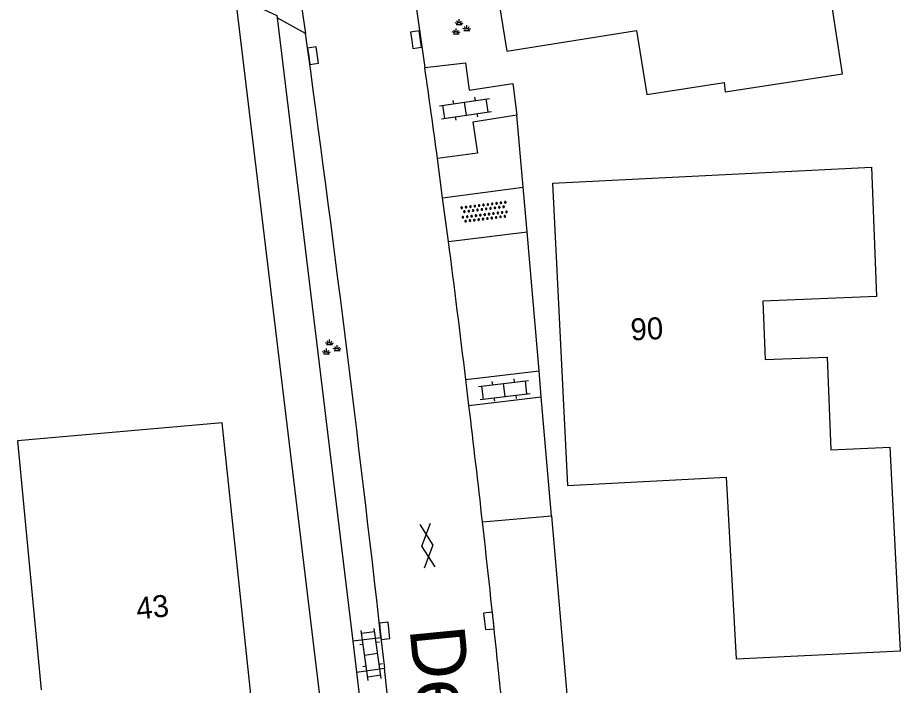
# Model space of a CAD drawing. Extents: x 136000 to 138005, y 398500 to 400500.
# Drawn here: x 137243.1 to 137283.29, y 399887.54 to 399917.95 of the extents above; entities that cross this region are included whole.
import ezdxf

# ---------------------------------------------------------------- set-up
doc = ezdxf.new("R2010")
doc.units = 0
for name, color, linetype in [('gg-afsc-hekwerk', 7, 'Continuous'), ('gg-anno-huisnummerreeks BGT', 7, 'Continuous'), ('gg-anno-openbare ruimte label', 7, 'Continuous'), ('gg-bbg-gedigitaliseerde bebouwing', 7, 'Continuous'), ('gg-bbg-hoofdgebouw', 7, 'Continuous'), ('gg-knt-verharding', 7, 'Continuous'), ('gg-kwrk-duiker nz buis', 7, 'Continuous'), ('gt-grn-groengrens', 7, 'Continuous'), ('gt-grn-vlakafsluiter', 7, 'Continuous'), ('gt-grn-weggrens', 7, 'Continuous'), ('gt-symb-gesloten verharding', 7, 'Continuous'), ('gt-symb-groenvak', 7, 'Continuous'), ('gt-symb-klinker verharding', 7, 'Continuous'), ('gt-symb-kolk', 7, 'Continuous'), ('gt-symb-overige verharding', 7, 'Continuous')]:
    doc.layers.add(name, color=color, linetype=linetype)

# ---------------------------------------------------------------- blocks, each defined once
blk = doc.blocks.new('gt0-KOLK')
at = {"layer": 'gt-symb-kolk'}
blk.add_lwpolyline([(0, 0), (0.375, 0), (0.375, 0.4), (-0.375, 0.4), (-0.375, 0), (0, 0)], dxfattribs=at)
blk = doc.blocks.new('gt0-GESVH1')
at = {"layer": 'gt-symb-gesloten verharding'}
for p, q in [((-0.992, -0.261), (0.008, 0.239)), ((0.008, -0.261), (-0.992, 0.239)), ((0.008, 0.239), (1.008, -0.261)), ((1.008, 0.239), (0.008, -0.261))]:
    blk.add_line(p, q, dxfattribs=at)
blk = doc.blocks.new('gt0-KL1')
at = {"layer": 'gt-symb-klinker verharding'}
for p, q in [((-0.5, 0.3), (-0.5, 0.45)), ((0.5, 0.3), (0.5, 0.45)), ((-1.15, 0.3), (1.15, 0.3)), ((-1, -0.3), (-1, 0.3)), ((0, -0.3), (0, 0.3)), ((1, -0.3), (1, 0.3)), ((-1.15, -0.3), (1.15, -0.3)), ((-0.5, -0.45), (-0.5, -0.3)), ((0.5, -0.45), (0.5, -0.3))]:
    blk.add_line(p, q, dxfattribs=at)
blk = doc.blocks.new('gt0-OVH')
at = {"layer": 'gt-symb-overige verharding'}
for points in [[(-0.972, 0.298), (-0.967, 0.308), (-0.965, 0.319), (-0.966, 0.33), (-0.971, 0.34), (-0.978, 0.348), (-0.988, 0.353), (-0.999, 0.355), (-1.01, 0.354), (-1.02, 0.349), (-1.028, 0.342), (-1.033, 0.332), (-1.035, 0.321), (-1.034, 0.31), (-1.029, 0.3), (-1.022, 0.292), (-1.012, 0.287), (-1.001, 0.285), (-0.99, 0.286), (-0.98, 0.291)], [(-0.872, 0.106), (-0.867, 0.116), (-0.865, 0.126), (-0.866, 0.137), (-0.871, 0.147), (-0.878, 0.156), (-0.888, 0.161), (-0.899, 0.163), (-0.91, 0.162), (-0.92, 0.157), (-0.928, 0.15), (-0.933, 0.14), (-0.935, 0.129), (-0.934, 0.118), (-0.929, 0.108), (-0.922, 0.1), (-0.912, 0.095), (-0.901, 0.092), (-0.89, 0.094), (-0.88, 0.098)], [(-0.772, 0.298), (-0.767, 0.308), (-0.765, 0.319), (-0.766, 0.33), (-0.771, 0.34), (-0.778, 0.348), (-0.788, 0.353), (-0.799, 0.355), (-0.81, 0.354), (-0.82, 0.349), (-0.828, 0.342), (-0.833, 0.332), (-0.835, 0.321), (-0.834, 0.31), (-0.829, 0.3), (-0.822, 0.292), (-0.812, 0.287), (-0.801, 0.285), (-0.79, 0.286), (-0.78, 0.291)], [(-0.672, 0.106), (-0.667, 0.116), (-0.665, 0.126), (-0.666, 0.137), (-0.671, 0.147), (-0.678, 0.156), (-0.688, 0.161), (-0.699, 0.163), (-0.71, 0.162), (-0.72, 0.157), (-0.728, 0.15), (-0.733, 0.14), (-0.735, 0.129), (-0.734, 0.118), (-0.729, 0.108), (-0.722, 0.1), (-0.712, 0.095), (-0.701, 0.092), (-0.69, 0.094), (-0.68, 0.098)], [(-0.572, 0.298), (-0.567, 0.308), (-0.565, 0.319), (-0.566, 0.33), (-0.571, 0.34), (-0.578, 0.348), (-0.588, 0.353), (-0.599, 0.355), (-0.61, 0.354), (-0.62, 0.349), (-0.628, 0.342), (-0.633, 0.332), (-0.635, 0.321), (-0.634, 0.31), (-0.629, 0.3), (-0.622, 0.292), (-0.612, 0.287), (-0.601, 0.285), (-0.59, 0.286), (-0.58, 0.291)], [(-0.472, 0.106), (-0.467, 0.116), (-0.465, 0.126), (-0.466, 0.137), (-0.471, 0.147), (-0.478, 0.156), (-0.488, 0.161), (-0.499, 0.163), (-0.51, 0.162), (-0.52, 0.157), (-0.528, 0.15), (-0.533, 0.14), (-0.535, 0.129), (-0.534, 0.118), (-0.529, 0.108), (-0.522, 0.1), (-0.512, 0.095), (-0.501, 0.092), (-0.49, 0.094), (-0.48, 0.098)], [(-0.372, 0.298), (-0.367, 0.308), (-0.365, 0.319), (-0.366, 0.33), (-0.371, 0.34), (-0.378, 0.348), (-0.388, 0.353), (-0.399, 0.355), (-0.41, 0.354), (-0.42, 0.349), (-0.428, 0.342), (-0.433, 0.332), (-0.435, 0.321), (-0.434, 0.31), (-0.429, 0.3), (-0.422, 0.292), (-0.412, 0.287), (-0.401, 0.285), (-0.39, 0.286), (-0.38, 0.291)], [(-0.272, 0.106), (-0.267, 0.116), (-0.265, 0.126), (-0.266, 0.137), (-0.271, 0.147), (-0.278, 0.156), (-0.288, 0.161), (-0.299, 0.163), (-0.31, 0.162), (-0.32, 0.157), (-0.328, 0.15), (-0.333, 0.14), (-0.335, 0.129), (-0.334, 0.118), (-0.329, 0.108), (-0.322, 0.1), (-0.312, 0.095), (-0.301, 0.092), (-0.29, 0.094), (-0.28, 0.098)], [(-0.172, 0.298), (-0.167, 0.308), (-0.165, 0.319), (-0.166, 0.33), (-0.171, 0.34), (-0.178, 0.348), (-0.188, 0.353), (-0.199, 0.355), (-0.21, 0.354), (-0.22, 0.349), (-0.228, 0.342), (-0.233, 0.332), (-0.235, 0.321), (-0.234, 0.31), (-0.229, 0.3), (-0.222, 0.292), (-0.212, 0.287), (-0.201, 0.285), (-0.19, 0.286), (-0.18, 0.291)], [(-0.072, 0.106), (-0.067, 0.116), (-0.065, 0.126), (-0.066, 0.137), (-0.071, 0.147), (-0.078, 0.156), (-0.088, 0.161), (-0.099, 0.163), (-0.11, 0.162), (-0.12, 0.157), (-0.128, 0.15), (-0.133, 0.14), (-0.135, 0.129), (-0.134, 0.118), (-0.129, 0.108), (-0.122, 0.1), (-0.112, 0.095), (-0.101, 0.092), (-0.09, 0.094), (-0.08, 0.098)], [(0.028, 0.298), (0.033, 0.308), (0.035, 0.319), (0.034, 0.33), (0.029, 0.34), (0.022, 0.348), (0.012, 0.353), (0.001, 0.355), (-0.01, 0.354), (-0.02, 0.349), (-0.028, 0.342), (-0.033, 0.332), (-0.035, 0.321), (-0.034, 0.31), (-0.029, 0.3), (-0.022, 0.292), (-0.012, 0.287), (-0.001, 0.285), (0.01, 0.286), (0.02, 0.291)], [(0.128, 0.106), (0.133, 0.116), (0.135, 0.126), (0.134, 0.137), (0.129, 0.147), (0.122, 0.156), (0.112, 0.161), (0.101, 0.163), (0.09, 0.162), (0.08, 0.157), (0.072, 0.15), (0.067, 0.14), (0.065, 0.129), (0.066, 0.118), (0.071, 0.108), (0.078, 0.1), (0.088, 0.095), (0.099, 0.092), (0.11, 0.094), (0.12, 0.098)], [(0.228, 0.298), (0.233, 0.308), (0.235, 0.319), (0.234, 0.33), (0.229, 0.34), (0.222, 0.348), (0.212, 0.353), (0.201, 0.355), (0.19, 0.354), (0.18, 0.349), (0.172, 0.342), (0.167, 0.332), (0.165, 0.321), (0.166, 0.31), (0.171, 0.3), (0.178, 0.292), (0.188, 0.287), (0.199, 0.285), (0.21, 0.286), (0.22, 0.291)], [(0.328, 0.106), (0.333, 0.116), (0.335, 0.126), (0.334, 0.137), (0.329, 0.147), (0.322, 0.156), (0.312, 0.161), (0.301, 0.163), (0.29, 0.162), (0.28, 0.157), (0.272, 0.15), (0.267, 0.14), (0.265, 0.129), (0.266, 0.118), (0.271, 0.108), (0.278, 0.1), (0.288, 0.095), (0.299, 0.092), (0.31, 0.094), (0.32, 0.098)], [(0.428, 0.298), (0.433, 0.308), (0.435, 0.319), (0.434, 0.33), (0.429, 0.34), (0.422, 0.348), (0.412, 0.353), (0.401, 0.355), (0.39, 0.354), (0.38, 0.349), (0.372, 0.342), (0.367, 0.332), (0.365, 0.321), (0.366, 0.31), (0.371, 0.3), (0.378, 0.292), (0.388, 0.287), (0.399, 0.285), (0.41, 0.286), (0.42, 0.291)], [(0.528, 0.106), (0.533, 0.116), (0.535, 0.126), (0.534, 0.137), (0.529, 0.147), (0.522, 0.156), (0.512, 0.161), (0.501, 0.163), (0.49, 0.162), (0.48, 0.157), (0.472, 0.15), (0.467, 0.14), (0.465, 0.129), (0.466, 0.118), (0.471, 0.108), (0.478, 0.1), (0.488, 0.095), (0.499, 0.092), (0.51, 0.094), (0.52, 0.098)], [(0.628, 0.298), (0.633, 0.308), (0.635, 0.319), (0.634, 0.33), (0.629, 0.34), (0.622, 0.348), (0.612, 0.353), (0.601, 0.355), (0.59, 0.354), (0.58, 0.349), (0.572, 0.342), (0.567, 0.332), (0.565, 0.321), (0.566, 0.31), (0.571, 0.3), (0.578, 0.292), (0.588, 0.287), (0.599, 0.285), (0.61, 0.286), (0.62, 0.291)], [(0.728, 0.106), (0.733, 0.116), (0.735, 0.126), (0.734, 0.137), (0.729, 0.147), (0.722, 0.156), (0.712, 0.161), (0.701, 0.163), (0.69, 0.162), (0.68, 0.157), (0.672, 0.15), (0.667, 0.14), (0.665, 0.129), (0.666, 0.118), (0.671, 0.108), (0.678, 0.1), (0.688, 0.095), (0.699, 0.092), (0.71, 0.094), (0.72, 0.098)], [(0.828, 0.298), (0.833, 0.308), (0.835, 0.319), (0.834, 0.33), (0.829, 0.34), (0.822, 0.348), (0.812, 0.353), (0.801, 0.355), (0.79, 0.354), (0.78, 0.349), (0.772, 0.342), (0.767, 0.332), (0.765, 0.321), (0.766, 0.31), (0.771, 0.3), (0.778, 0.292), (0.788, 0.287), (0.799, 0.285), (0.81, 0.286), (0.82, 0.291)], [(0.928, 0.106), (0.933, 0.116), (0.935, 0.126), (0.934, 0.137), (0.929, 0.147), (0.922, 0.156), (0.912, 0.161), (0.901, 0.163), (0.89, 0.162), (0.88, 0.157), (0.872, 0.15), (0.867, 0.14), (0.865, 0.129), (0.866, 0.118), (0.871, 0.108), (0.878, 0.1), (0.888, 0.095), (0.899, 0.092), (0.91, 0.094), (0.92, 0.098)], [(1.028, 0.298), (1.033, 0.308), (1.035, 0.319), (1.034, 0.33), (1.029, 0.34), (1.022, 0.348), (1.012, 0.353), (1.001, 0.355), (0.99, 0.354), (0.98, 0.349), (0.972, 0.342), (0.967, 0.332), (0.965, 0.321), (0.966, 0.31), (0.971, 0.3), (0.978, 0.292), (0.988, 0.287), (0.999, 0.285), (1.01, 0.286), (1.02, 0.291)], [(-0.972, -0.142), (-0.967, -0.132), (-0.965, -0.121), (-0.966, -0.11), (-0.971, -0.1), (-0.978, -0.092), (-0.988, -0.087), (-0.999, -0.085), (-1.01, -0.086), (-1.02, -0.091), (-1.028, -0.098), (-1.033, -0.108), (-1.035, -0.119), (-1.034, -0.13), (-1.029, -0.14), (-1.022, -0.148), (-1.012, -0.153), (-1.001, -0.155), (-0.99, -0.154), (-0.98, -0.149)], [(-0.872, -0.334), (-0.867, -0.324), (-0.865, -0.314), (-0.866, -0.303), (-0.871, -0.293), (-0.878, -0.284), (-0.888, -0.279), (-0.899, -0.277), (-0.91, -0.278), (-0.92, -0.283), (-0.928, -0.29), (-0.933, -0.3), (-0.935, -0.311), (-0.934, -0.322), (-0.929, -0.332), (-0.922, -0.34), (-0.912, -0.345), (-0.901, -0.348), (-0.89, -0.346), (-0.88, -0.342)], [(-0.772, -0.142), (-0.767, -0.132), (-0.765, -0.121), (-0.766, -0.11), (-0.771, -0.1), (-0.778, -0.092), (-0.788, -0.087), (-0.799, -0.085), (-0.81, -0.086), (-0.82, -0.091), (-0.828, -0.098), (-0.833, -0.108), (-0.835, -0.119), (-0.834, -0.13), (-0.829, -0.14), (-0.822, -0.148), (-0.812, -0.153), (-0.801, -0.155), (-0.79, -0.154), (-0.78, -0.149)], [(-0.672, -0.334), (-0.667, -0.324), (-0.665, -0.314), (-0.666, -0.303), (-0.671, -0.293), (-0.678, -0.284), (-0.688, -0.279), (-0.699, -0.277), (-0.71, -0.278), (-0.72, -0.283), (-0.728, -0.29), (-0.733, -0.3), (-0.735, -0.311), (-0.734, -0.322), (-0.729, -0.332), (-0.722, -0.34), (-0.712, -0.345), (-0.701, -0.348), (-0.69, -0.346), (-0.68, -0.342)], [(-0.572, -0.142), (-0.567, -0.132), (-0.565, -0.121), (-0.566, -0.11), (-0.571, -0.1), (-0.578, -0.092), (-0.588, -0.087), (-0.599, -0.085), (-0.61, -0.086), (-0.62, -0.091), (-0.628, -0.098), (-0.633, -0.108), (-0.635, -0.119), (-0.634, -0.13), (-0.629, -0.14), (-0.622, -0.148), (-0.612, -0.153), (-0.601, -0.155), (-0.59, -0.154), (-0.58, -0.149)], [(-0.472, -0.334), (-0.467, -0.324), (-0.465, -0.314), (-0.466, -0.303), (-0.471, -0.293), (-0.478, -0.284), (-0.488, -0.279), (-0.499, -0.277), (-0.51, -0.278), (-0.52, -0.283), (-0.528, -0.29), (-0.533, -0.3), (-0.535, -0.311), (-0.534, -0.322), (-0.529, -0.332), (-0.522, -0.34), (-0.512, -0.345), (-0.501, -0.348), (-0.49, -0.346), (-0.48, -0.342)], [(-0.372, -0.142), (-0.367, -0.132), (-0.365, -0.121), (-0.366, -0.11), (-0.371, -0.1), (-0.378, -0.092), (-0.388, -0.087), (-0.399, -0.085), (-0.41, -0.086), (-0.42, -0.091), (-0.428, -0.098), (-0.433, -0.108), (-0.435, -0.119), (-0.434, -0.13), (-0.429, -0.14), (-0.422, -0.148), (-0.412, -0.153), (-0.401, -0.155), (-0.39, -0.154), (-0.38, -0.149)], [(-0.272, -0.334), (-0.267, -0.324), (-0.265, -0.314), (-0.266, -0.303), (-0.271, -0.293), (-0.278, -0.284), (-0.288, -0.279), (-0.299, -0.277), (-0.31, -0.278), (-0.32, -0.283), (-0.328, -0.29), (-0.333, -0.3), (-0.335, -0.311), (-0.334, -0.322), (-0.329, -0.332), (-0.322, -0.34), (-0.312, -0.345), (-0.301, -0.348), (-0.29, -0.346), (-0.28, -0.342)], [(-0.172, -0.142), (-0.167, -0.132), (-0.165, -0.121), (-0.166, -0.11), (-0.171, -0.1), (-0.178, -0.092), (-0.188, -0.087), (-0.199, -0.085), (-0.21, -0.086), (-0.22, -0.091), (-0.228, -0.098), (-0.233, -0.108), (-0.235, -0.119), (-0.234, -0.13), (-0.229, -0.14), (-0.222, -0.148), (-0.212, -0.153), (-0.201, -0.155), (-0.19, -0.154), (-0.18, -0.149)], [(-0.072, -0.334), (-0.067, -0.324), (-0.065, -0.314), (-0.066, -0.303), (-0.071, -0.293), (-0.078, -0.284), (-0.088, -0.279), (-0.099, -0.277), (-0.11, -0.278), (-0.12, -0.283), (-0.128, -0.29), (-0.133, -0.3), (-0.135, -0.311), (-0.134, -0.322), (-0.129, -0.332), (-0.122, -0.34), (-0.112, -0.345), (-0.101, -0.348), (-0.09, -0.346), (-0.08, -0.342)], [(0.028, -0.142), (0.033, -0.132), (0.035, -0.121), (0.034, -0.11), (0.029, -0.1), (0.022, -0.092), (0.012, -0.087), (0.001, -0.085), (-0.01, -0.086), (-0.02, -0.091), (-0.028, -0.098), (-0.033, -0.108), (-0.035, -0.119), (-0.034, -0.13), (-0.029, -0.14), (-0.022, -0.148), (-0.012, -0.153), (-0.001, -0.155), (0.01, -0.154), (0.02, -0.149)], [(0.128, -0.334), (0.133, -0.324), (0.135, -0.314), (0.134, -0.303), (0.129, -0.293), (0.122, -0.284), (0.112, -0.279), (0.101, -0.277), (0.09, -0.278), (0.08, -0.283), (0.072, -0.29), (0.067, -0.3), (0.065, -0.311), (0.066, -0.322), (0.071, -0.332), (0.078, -0.34), (0.088, -0.345), (0.099, -0.348), (0.11, -0.346), (0.12, -0.342)], [(0.228, -0.142), (0.233, -0.132), (0.235, -0.121), (0.234, -0.11), (0.229, -0.1), (0.222, -0.092), (0.212, -0.087), (0.201, -0.085), (0.19, -0.086), (0.18, -0.091), (0.172, -0.098), (0.167, -0.108), (0.165, -0.119), (0.166, -0.13), (0.171, -0.14), (0.178, -0.148), (0.188, -0.153), (0.199, -0.155), (0.21, -0.154), (0.22, -0.149)], [(0.328, -0.334), (0.333, -0.324), (0.335, -0.314), (0.334, -0.303), (0.329, -0.293), (0.322, -0.284), (0.312, -0.279), (0.301, -0.277), (0.29, -0.278), (0.28, -0.283), (0.272, -0.29), (0.267, -0.3), (0.265, -0.311), (0.266, -0.322), (0.271, -0.332), (0.278, -0.34), (0.288, -0.345), (0.299, -0.348), (0.31, -0.346), (0.32, -0.342)], [(0.428, -0.142), (0.433, -0.132), (0.435, -0.121), (0.434, -0.11), (0.429, -0.1), (0.422, -0.092), (0.412, -0.087), (0.401, -0.085), (0.39, -0.086), (0.38, -0.091), (0.372, -0.098), (0.367, -0.108), (0.365, -0.119), (0.366, -0.13), (0.371, -0.14), (0.378, -0.148), (0.388, -0.153), (0.399, -0.155), (0.41, -0.154), (0.42, -0.149)], [(0.528, -0.334), (0.533, -0.324), (0.535, -0.314), (0.534, -0.303), (0.529, -0.293), (0.522, -0.284), (0.512, -0.279), (0.501, -0.277), (0.49, -0.278), (0.48, -0.283), (0.472, -0.29), (0.467, -0.3), (0.465, -0.311), (0.466, -0.322), (0.471, -0.332), (0.478, -0.34), (0.488, -0.345), (0.499, -0.348), (0.51, -0.346), (0.52, -0.342)], [(0.628, -0.142), (0.633, -0.132), (0.635, -0.121), (0.634, -0.11), (0.629, -0.1), (0.622, -0.092), (0.612, -0.087), (0.601, -0.085), (0.59, -0.086), (0.58, -0.091), (0.572, -0.098), (0.567, -0.108), (0.565, -0.119), (0.566, -0.13), (0.571, -0.14), (0.578, -0.148), (0.588, -0.153), (0.599, -0.155), (0.61, -0.154), (0.62, -0.149)], [(0.728, -0.334), (0.733, -0.324), (0.735, -0.314), (0.734, -0.303), (0.729, -0.293), (0.722, -0.284), (0.712, -0.279), (0.701, -0.277), (0.69, -0.278), (0.68, -0.283), (0.672, -0.29), (0.667, -0.3), (0.665, -0.311), (0.666, -0.322), (0.671, -0.332), (0.678, -0.34), (0.688, -0.345), (0.699, -0.348), (0.71, -0.346), (0.72, -0.342)], [(0.828, -0.142), (0.833, -0.132), (0.835, -0.121), (0.834, -0.11), (0.829, -0.1), (0.822, -0.092), (0.812, -0.087), (0.801, -0.085), (0.79, -0.086), (0.78, -0.091), (0.772, -0.098), (0.767, -0.108), (0.765, -0.119), (0.766, -0.13), (0.771, -0.14), (0.778, -0.148), (0.788, -0.153), (0.799, -0.155), (0.81, -0.154), (0.82, -0.149)], [(0.928, -0.334), (0.933, -0.324), (0.935, -0.314), (0.934, -0.303), (0.929, -0.293), (0.922, -0.284), (0.912, -0.279), (0.901, -0.277), (0.89, -0.278), (0.88, -0.283), (0.872, -0.29), (0.867, -0.3), (0.865, -0.311), (0.866, -0.322), (0.871, -0.332), (0.878, -0.34), (0.888, -0.345), (0.899, -0.348), (0.91, -0.346), (0.92, -0.342)], [(1.028, -0.142), (1.033, -0.132), (1.035, -0.121), (1.034, -0.11), (1.029, -0.1), (1.022, -0.092), (1.012, -0.087), (1.001, -0.085), (0.99, -0.086), (0.98, -0.091), (0.972, -0.098), (0.967, -0.108), (0.965, -0.119), (0.966, -0.13), (0.971, -0.14), (0.978, -0.148), (0.988, -0.153), (0.999, -0.155), (1.01, -0.154), (1.02, -0.149)]]:
    blk.add_lwpolyline(points, close=True, dxfattribs=at)
blk = doc.blocks.new('gt0-GRVAK')
at = {"layer": 'gt-symb-groenvak'}
for p, q in [((-0.11, 0.189), (-0.228, 0.24)), ((-0.182, 0.153), (0.088, 0.153)), ((-0.091, 0.211), (-0.156, 0.322)), ((-0.047, 0.214), (-0.047, 0.393)), ((-0.004, 0.211), (0.061, 0.322)), ((0.015, 0.189), (0.133, 0.24)), ((0.262, -0.052), (0.197, 0.059)), ((0.305, -0.049), (0.305, 0.13)), ((0.349, -0.052), (0.414, 0.059)), ((-0.245, -0.228), (-0.363, -0.177)), ((-0.318, -0.264), (-0.047, -0.264)), ((-0.226, -0.206), (-0.291, -0.095)), ((-0.183, -0.203), (-0.183, -0.024)), ((-0.139, -0.206), (-0.074, -0.095)), ((-0.12, -0.228), (-0.002, -0.177)), ((0.243, -0.074), (0.125, -0.023)), ((0.17, -0.11), (0.441, -0.11)), ((0.368, -0.074), (0.486, -0.023))]:
    blk.add_line(p, q, dxfattribs=at)

msp = doc.modelspace()

# ---------------------------------------------------------------- linework, layer by layer
at = {"layer": 'gg-afsc-hekwerk'}
for p, q in [((137254.921, 399917.939), (137258.357, 399889.55)), ((137254.921, 399917.939), (137258.357, 399889.55)), ((137258.357, 399889.55), (137258.527, 399888.146)), ((137258.357, 399889.55), (137258.527, 399888.146)), ((137258.527, 399888.146), (137259.11, 399883.331))]:
    msp.add_line(p, q, dxfattribs=at)
msp.add_lwpolyline([(137252.074, 399919.365), (137254.908, 399918.044), (137254.921, 399917.939)], dxfattribs=at)
msp.add_lwpolyline([(137252.074, 399919.365), (137254.908, 399918.044), (137254.921, 399917.939)], dxfattribs=at)
at = {"layer": 'gg-bbg-gedigitaliseerde bebouwing'}
for p, q in [((137277.025, 399905.034), (137277.132, 399902.379)), ((137252.41, 399899.502), (137243.1, 399898.682)), ((137243.1, 399898.682), (137244.17, 399887.332)), ((137283.292, 399889.114), (137282.828, 399898.38))]:
    msp.add_line(p, q, dxfattribs=at)
for points in [[(137267.448, 399910.407), (137281.971, 399911.141), (137282.208, 399905.242), (137277.025, 399905.034)], [(137277.132, 399902.379), (137279.957, 399902.492), (137280.127, 399898.271), (137282.828, 399898.38)]]:
    msp.add_lwpolyline(points, dxfattribs=at)
at = {"layer": 'gg-bbg-hoofdgebouw'}
for points in [[(137264.832, 399919.804), (137265.368, 399916.43), (137271.278, 399917.364), (137271.748, 399914.444), (137275.268, 399914.995), (137275.323, 399914.565), (137280.661, 399915.393), (137279.328, 399924.091), (137273.969, 399923.237), (137274.068, 399922.579), (137272.585, 399922.356), (137272.015, 399926.143), (137264.016, 399924.939), (137264.573, 399921.434)], [(137267.448, 399910.407), (137268.133, 399896.647), (137275.359, 399897.013), (137275.811, 399888.74), (137283.292, 399889.114)], [(137248.477, 399883.019), (137254.09, 399883.521), (137252.41, 399899.502)]]:
    msp.add_lwpolyline(points, dxfattribs=at)
at = {"layer": 'gg-knt-verharding'}
for p, q in [((137254.897, 399926.312), (137256.209, 399917.225)), ((137261.129, 399919.234), (137261.64, 399915.681)), ((137256.209, 399917.225), (137254.921, 399917.939)), ((137262.452, 399909.744), (137262.215, 399911.528)), ((137262.452, 399909.744), (137266.119, 399910.231)), ((137262.716, 399907.761), (137262.452, 399909.744)), ((137262.716, 399907.761), (137266.296, 399908.19)), ((137263.507, 399901.471), (137266.841, 399901.867)), ((137263.651, 399900.279), (137263.507, 399901.471)), ((137263.651, 399900.279), (137266.944, 399900.673)), ((137264.265, 399894.991), (137267.411, 399895.263)), ((137259.643, 399889.701), (137258.357, 399889.55)), ((137259.643, 399889.701), (137259.798, 399888.315)), ((137258.527, 399888.146), (137259.798, 399888.315)), ((137261.299, 399874.697), (137259.798, 399888.315))]:
    msp.add_line(p, q, dxfattribs=at)
for points in [[(137261.64, 399915.681), (137263.495, 399915.895), (137263.66, 399914.64), (137265.652, 399914.946)], [(137265.836, 399913.514), (137263.832, 399913.195), (137264.04, 399911.785), (137262.215, 399911.528)]]:
    msp.add_lwpolyline(points, dxfattribs=at)
for centre, radius, start, end in [((136126.527, 399762.305), 1140.255, 6.414799, 7.808587), ((136621.475, 399824.931), 646.566, 7.696957, 8.068489), ((136570.044, 399817.459), 698.533, 6.90762, 7.427609), ((136538.618, 399813.414), 730.218, 6.414214, 6.83192), ((136544.287, 399814.08), 724.51, 5.915587, 6.41201), ((135723.798, 399732.607), 1549.031, 5.655393, 5.785276)]:
    msp.add_arc(centre, radius, start, end, dxfattribs=at)
at = {"layer": 'gg-kwrk-duiker nz buis'}
msp.add_lwpolyline([(137258.327, 399874.309), (137257.695, 399880.158), (137252.215, 399925.626)], dxfattribs=at)
at = {"layer": 'gt-grn-groengrens'}
for p, q in [((137266.119, 399910.231), (137265.836, 399913.514)), ((137266.296, 399908.19), (137266.119, 399910.231)), ((137266.841, 399901.867), (137266.296, 399908.19)), ((137266.944, 399900.673), (137266.841, 399901.867)), ((137267.411, 399895.263), (137266.944, 399900.673))]:
    msp.add_line(p, q, dxfattribs=at)
at = {"layer": 'gt-grn-vlakafsluiter'}
msp.add_line((137267.411, 399895.263), (137268.25, 399885.55), dxfattribs=at)
at = {"layer": 'gt-grn-weggrens'}
msp.add_line((137265.652, 399914.946), (137265.836, 399913.514), dxfattribs=at)

# ---------------------------------------------------------------- block references
at = {"layer": 'gt-symb-gesloten verharding', "rotation": -84.14690869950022}
msp.add_blockref('gt0-GESVH1', (137261.767, 399893.911), dxfattribs=at)
at = {"layer": 'gt-symb-groenvak'}
for p in [(137263.251, 399917.481), (137257.342, 399902.905)]:
    msp.add_blockref('gt0-GRVAK', p, dxfattribs=at)
at = {"layer": 'gt-symb-klinker verharding'}
for p, rotation in [((137263.492, 399913.807), 8.454261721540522), ((137265.263, 399900.989), 7.004259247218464), ((137259.194, 399888.946), 98.10579358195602)]:
    msp.add_blockref('gt0-KL1', p, dxfattribs=dict(at, rotation=rotation))
at = {"layer": 'gt-symb-kolk'}
for p, rotation in [((137261.046, 399916.917), -81.72410717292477), ((137256.354, 399916.189), -82.00768606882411), ((137264.357, 399890.449), -83.96999119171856), ((137259.611, 399890.002), -83.51433964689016)]:
    msp.add_blockref('gt0-KOLK', p, dxfattribs=dict(at, rotation=rotation))
at = {"layer": 'gt-symb-overige verharding', "rotation": 7.004259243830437}
msp.add_blockref('gt0-OVH', (137264.351, 399909.099), dxfattribs=at)

# ---------------------------------------------------------------- texts
at = {"layer": 'gg-anno-huisnummerreeks BGT'}
for s, rotation, p in [('90', 2.9, (137271.032, 399903.242)), ('43', 6, (137248.549, 399890.534))]:
    msp.add_text(s, height=1, rotation=rotation, dxfattribs=at).set_placement(p)
at = {"layer": 'gg-anno-openbare ruimte label'}
msp.add_text('De Kraan', height=2.5, rotation=275.6, dxfattribs=at).set_placement((137260.942, 399890.114))

doc.saveas('drawing.dxf')
